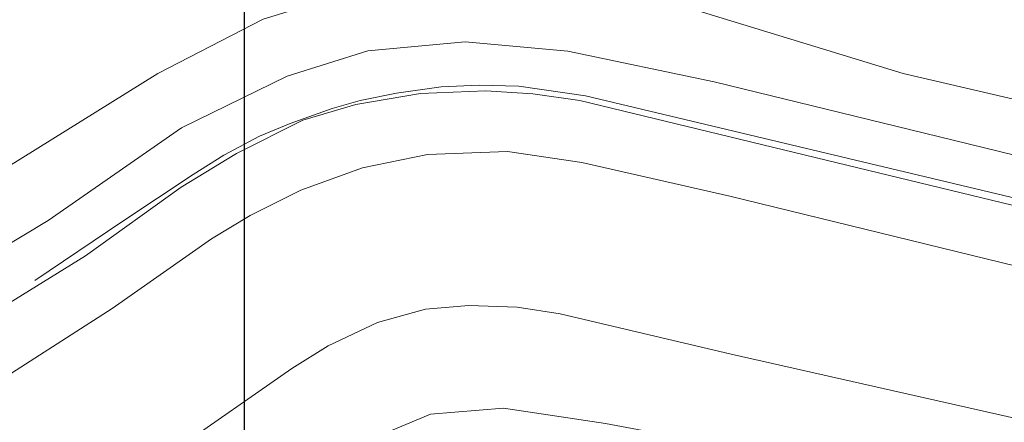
# Model space of a CAD drawing. Header units: metres. Extents: x 250001 to 257773, y 598992 to 609118.
# Tile 539 of 656: x 251276 to 251404, y 607297 to 607349. Entities that reach past the tile are written whole.
import ezdxf
from ezdxf.lldxf.tags import DXFTag

# ---------------------------------------------------------------- set-up
doc = ezdxf.new("R2010")
doc.units = ezdxf.units.M
for name, color, linetype, lineweight in [('B-WE-GR-GRAS-GV', 252, 'Continuous', 13), ('B-WE-GW-TALUD_KRUIN-G', 252, 'Continuous', 18), ('B-WE-KG-GRENS_PERCEEL-G', 150, 'KG-PERCEEL', 18), ('B-WE-OG-WATER_HAVEN-GV', 252, 'Continuous', 18), ('B-WE-VH-VERHARDING_HALFVERHARDING-GV', 252, 'Continuous', 18), ('B-WE-VH-VERHARDING_OPEN-GV', 252, 'Continuous', 18), ('N-WE-OG-GBKN-G', 7, 'Continuous', 25), ('X-XX-AL-REFERENTIE-G', 7, 'Continuous', 18)]:
    doc.layers.add(name, color=color, linetype=linetype, lineweight=lineweight)
doc.styles.get("Standard").update_dxf_attribs({"font": 'NLCS-ISO.ttf'})
tags = doc.linetypes.add('KG-PERCEEL', pattern='A,5.5,-2,["P",Standard,S=1.8,R=0,X=-0.5,Y=-0.9],-2,5.5,-2,[5,NLCS.SHX,S=0.75,R=0,X=0,Y=0],-2', length=19).pattern_tags.tags
tags[6] = DXFTag(74, 10)

# ---------------------------------------------------------------- blocks, each defined once
blk = doc.blocks.new('BS2021-132-Xref-KAD-20210617')
at = {"layer": 'B-WE-KG-GRENS_PERCEEL-G', "flags": 128}
blk.add_lwpolyline([(251278.23, 607315.39), (251289.53, 607323.02), (251298.78, 607329.15), (251302.73, 607331.67), (251307.38, 607334.12), (251311.35, 607335.77), (251316.78, 607337.72), (251320.43, 607338.74), (251325.13, 607339.72), (251330.93, 607340.54), (251335.83, 607340.74), (251340.98, 607340.62), (251349.65, 607339.34), (251417.68, 607323.12), (251453.21, 607314.62), (251496.29, 607304.22), (251535.12, 607294.54), (251554.68, 607289.46), (251574.24, 607285.61), (251758.01, 607240.96), (251880.68, 607211.17), (251952.1, 607193.73), (251958.71, 607192.38), (251965.86, 607191.85), (251976.39, 607192.25), (251982.59, 607193.58)], dxfattribs=at)
at = {"layer": 'N-WE-OG-GBKN-G'}
blk.add_lwpolyline([(251305.421, 608118.318), (256711.718, 608118.318), (256711.718, 599991.994), (251305.421, 599991.994)], close=True, dxfattribs=at)
blk = doc.blocks.new('BS2021-132-Xref-BGT-GRIJS-20210617-aangepast')
at = {"layer": 'B-WE-GR-GRAS-GV', "flags": 128}
for points in [[(251030.73, 607236.61), (251053.35, 607231.65), (251075.34, 607228.54), (251095.6, 607226.65), (251116.25, 607226.37), (251143.98, 607227.31), (251160.96, 607228.97), (251183.13, 607232.53), (251204.98, 607237.92), (251223.58, 607244), (251244.83, 607251.65), (251258.87, 607258), (251270.84, 607263.24), (251279.64, 607268.06), (251290.43, 607274.49), (251300.97, 607281.06), (251322.61, 607295.15), (251329.53, 607298.04), (251339.01, 607298.82), (251352.22, 607296.85), (251383.38, 607291), (251430.41, 607281.12)], [(251417.33, 607294.8), (251368.51, 607305.81), (251346.35, 607311.07), (251340.79, 607311.92), (251334.52, 607312.14), (251328.9, 607311.68), (251322.67, 607309.94), (251316.28, 607306.92), (251311.56, 607303.97), (251296.29, 607293.33), (251287.98, 607288.09), (251281.74, 607284.31), (251275.05, 607280.52), (251266.87, 607275.97), (251253.98, 607269.33), (251240.24, 607263.17), (251227.11, 607257.97), (251213.42, 607253.36), (251197.43, 607248.6)], [(251430.41, 607281.12), (251383.38, 607291), (251352.22, 607296.85), (251339.01, 607298.82), (251329.53, 607298.04), (251322.61, 607295.15), (251300.97, 607281.06), (251290.43, 607274.49), (251279.64, 607268.06), (251270.84, 607263.24), (251258.87, 607258), (251244.83, 607251.65), (251223.58, 607244), (251204.98, 607237.92), (251183.13, 607232.53), (251160.96, 607228.97), (251143.98, 607227.31), (251116.25, 607226.37), (251095.6, 607226.65), (251075.34, 607228.54), (251053.35, 607231.65), (251030.73, 607236.61)]]:
    blk.add_lwpolyline(points, dxfattribs=at)
at = {"layer": 'B-WE-GW-TALUD_KRUIN-G', "flags": 128}
for points in [[(251105.12, 607256.17), (251120.29, 607256.4), (251138.53, 607257.75), (251157.78, 607260.09), (251174.95, 607263.15), (251190.23, 607266.66), (251205.09, 607271.27), (251219.74, 607276.49), (251239.11, 607284.41), (251252.11, 607290.48), (251260.89, 607295.14), (251271.68, 607301.13), (251288.25, 607311.77), (251301.15, 607320.79), (251306.15, 607323.84), (251312.7, 607327.11), (251320.7, 607330), (251329.16, 607331.76), (251339.51, 607332.15), (251349.15, 607330.71), (251368.35, 607326.34), (251419.07, 607313.9)], [(251030.73, 607236.61), (251053.35, 607231.65), (251075.34, 607228.54), (251095.6, 607226.65), (251116.25, 607226.37), (251143.98, 607227.31), (251160.96, 607228.97), (251183.13, 607232.53), (251204.98, 607237.92), (251223.58, 607244), (251244.83, 607251.65), (251258.87, 607258), (251270.84, 607263.24), (251279.64, 607268.06), (251290.43, 607274.49), (251300.97, 607281.06), (251322.61, 607295.15), (251329.53, 607298.04), (251339.01, 607298.82), (251352.22, 607296.85), (251383.38, 607291), (251430.41, 607281.12)]]:
    blk.add_lwpolyline(points, dxfattribs=at)
at = {"layer": 'B-WE-OG-WATER_HAVEN-GV', "flags": 128}
blk.add_lwpolyline([(251032.661, 607292.766), (251096.392, 607279.109), (251127.376, 607278.375), (251150.137, 607281.018), (251190.078, 607289.535), (251211.077, 607295.703), (251233.544, 607305.688), (251250.137, 607314.499), (251260.563, 607320.519), (251274.367, 607329.917), (251294.191, 607342.252), (251307.847, 607349.301), (251315.042, 607351.503), (251325.615, 607353.266), (251338.831, 607354), (251360.124, 607351.65), (251390.814, 607342.252), (251460.124, 607326.099)], dxfattribs=at)
at = {"layer": 'B-WE-VH-VERHARDING_HALFVERHARDING-GV', "flags": 128}
for points in [[(251039.7, 607282.52), (251071.44, 607275.82), (251090.12, 607271.68), (251105.01, 607270.27), (251121.33, 607270.5), (251146.72, 607272.64), (251169.81, 607276.38), (251193.92, 607282.28), (251218.74, 607290.77), (251240.35, 607300.16), (251256.55, 607309.08), (251279.98, 607323.18), (251297.25, 607335.2), (251310.94, 607341.89), (251321.39, 607345.19), (251334.03, 607346.36), (251347.33, 607345.15), (251366.33, 607341.19), (251397.3, 607333.59), (251433.7, 607324.68)], [(251460.124, 607326.099), (251390.814, 607342.252), (251360.124, 607351.65), (251338.831, 607354), (251325.615, 607353.266), (251315.042, 607351.503), (251307.847, 607349.301), (251294.191, 607342.252), (251274.367, 607329.917), (251260.563, 607320.519), (251250.137, 607314.499), (251233.544, 607305.688), (251211.077, 607295.703), (251190.078, 607289.535), (251150.137, 607281.018), (251127.376, 607278.375), (251096.392, 607279.109), (251032.661, 607292.766)], [(251195.04, 607276.14), (251210.55, 607281.36), (251228.65, 607288.54), (251244.73, 607295.47), (251258.56, 607302.62), (251270.25, 607309.61), (251284.81, 607318.61), (251297.2, 607327.49), (251304.4, 607331.88), (251312.97, 607336.21), (251319.87, 607338.24), (251328.22, 607339.66), (251336.7, 607340.02), (251342.82, 607339.62), (251348.9, 607338.74), (251382.24, 607330.66), (251419.6, 607321.63)], [(251433.7, 607324.68), (251397.3, 607333.59), (251366.33, 607341.19), (251347.33, 607345.15), (251334.03, 607346.36), (251321.39, 607345.19), (251310.94, 607341.89), (251297.25, 607335.2), (251279.98, 607323.18), (251256.55, 607309.08), (251240.35, 607300.16), (251218.74, 607290.77), (251193.92, 607282.28)]]:
    blk.add_lwpolyline(points, dxfattribs=at)
at = {"layer": 'B-WE-VH-VERHARDING_OPEN-GV', "flags": 128}
for points in [[(251205.09, 607271.27), (251219.74, 607276.49), (251239.11, 607284.41), (251252.11, 607290.48), (251260.89, 607295.14), (251271.68, 607301.13), (251288.25, 607311.77), (251301.15, 607320.79), (251306.15, 607323.84), (251312.7, 607327.11), (251320.7, 607330), (251329.16, 607331.76), (251339.51, 607332.15), (251349.15, 607330.71), (251368.35, 607326.34), (251419.07, 607313.9)], [(251419.6, 607321.63), (251382.24, 607330.66), (251348.9, 607338.74), (251342.82, 607339.62), (251336.7, 607340.02), (251328.22, 607339.66), (251319.87, 607338.24), (251312.97, 607336.21), (251304.4, 607331.88), (251297.2, 607327.49), (251284.81, 607318.61), (251270.25, 607309.61), (251258.56, 607302.62), (251244.73, 607295.47), (251228.65, 607288.54), (251210.55, 607281.36), (251195.04, 607276.14)]]:
    blk.add_lwpolyline(points, dxfattribs=at)
at = {"layer": 'N-WE-OG-GBKN-G'}
blk.add_lwpolyline([(251305.421, 608118.318), (256711.718, 608118.318), (256711.718, 599991.994), (251305.421, 599991.994)], close=True, dxfattribs=at)

msp = doc.modelspace()

# ---------------------------------------------------------------- block references
at = {"layer": 'X-XX-AL-REFERENTIE-G'}
for name in ['BS2021-132-Xref-BGT-GRIJS-20210617-aangepast', 'BS2021-132-Xref-KAD-20210617']:
    msp.add_blockref(name, (0, 0), dxfattribs=at)

doc.saveas('drawing.dxf')
